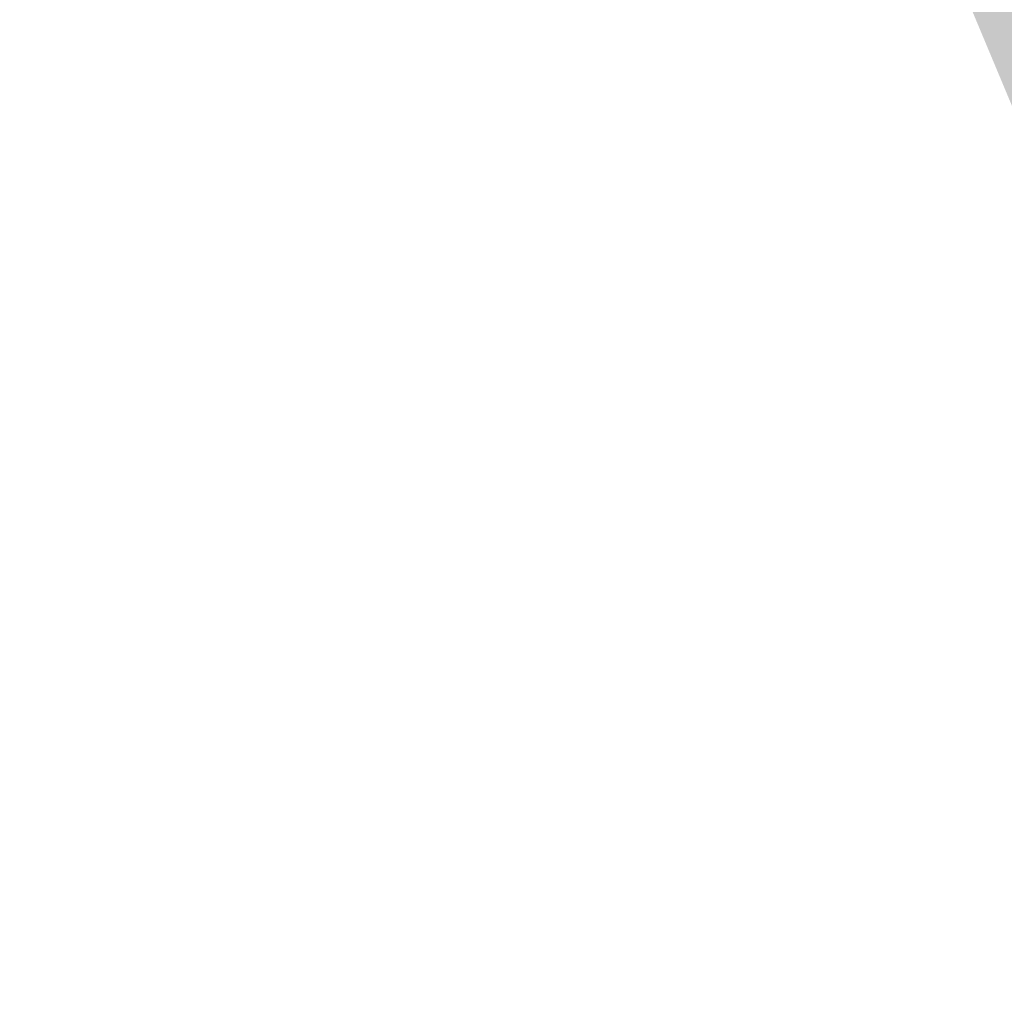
# Model space of a CAD drawing. Extents: x 306008 to 307050, y 9156110 to 9156581.
# Tile 401 of 656: x 306077.75 to 306079.46, y 9156424.75 to 9156426.44. Entities that reach past the tile are written whole.
import ezdxf

# ---------------------------------------------------------------- set-up
doc = ezdxf.new("R2010")
doc.units = 0
doc.layers.add('D32_JLN_PAGAR_HIJAU', color=7, linetype='Continuous')

msp = doc.modelspace()

# ---------------------------------------------------------------- hatches: boundary and pattern name
at = {"layer": 'D32_JLN_PAGAR_HIJAU', "true_color": 0x78aa60}
h = msp.add_hatch(color=7, dxfattribs=at)
h.dxf.hatch_style = 1
h.paths.add_polyline_path([(306112.3694, 9156365.7231), (306112.0702, 9156365.9024), (306111.7919, 9156366.1127), (306108.135, 9156369.1977), (306107.9334, 9156369.3829), (306107.7481, 9156369.5843), (306107.5804, 9156369.8007), (306104.0723, 9156374.743), (306103.9366, 9156374.9505), (306103.8172, 9156375.1677), (306086.0128, 9156410.6861), (306085.9204, 9156410.8873), (306071.8442, 9156444.5052), (306071.8046, 9156444.6044), (306062.1135, 9156470.069), (306062.0506, 9156470.25), (306055.68, 9156490.5088), (306055.6204, 9156490.7239), (306047.8909, 9156522.8704), (306034.623, 9156559.9878), (306034.5096, 9156560.382), (306032.0667, 9156571.4617), (306032.1148, 9156571.3859), (306032.1455, 9156571.3343), (306032.2572, 9156571.1295), (306032.2882, 9156571.0669), (306032.3578, 9156570.9159), (306032.4386, 9156570.7272), (306032.4388, 9156570.7268), (306032.4499, 9156570.7022), (306032.45, 9156570.7019), (306032.5584, 9156570.4725), (306032.6588, 9156570.1892), (306032.7402, 9156569.9169), (306032.7402, 9156569.9166), (306032.7464, 9156569.8971), (306032.7465, 9156569.8965), (306032.7553, 9156569.8714), (306032.7554, 9156569.8711), (306032.9098, 9156569.4467), (306032.9099, 9156569.4465), (306032.9168, 9156569.4281), (306032.917, 9156569.4277), (306032.9241, 9156569.4101), (306032.9242, 9156569.4098), (306033.0864, 9156569.0219), (306033.1597, 9156568.8267), (306034.9979, 9156560.4896), (306035.0938, 9156560.1561), (306048.3707, 9156523.0134), (306056.1065, 9156490.8408), (306056.1569, 9156490.6587), (306062.5276, 9156470.4), (306062.5808, 9156470.2468), (306072.2719, 9156444.7823), (306072.3054, 9156444.6983), (306086.3816, 9156411.0804), (306086.4598, 9156410.9102), (306104.2642, 9156375.3918), (306104.3652, 9156375.208), (306104.4801, 9156375.0324), (306107.9881, 9156370.0901), (306108.13, 9156369.907), (306108.2868, 9156369.7365), (306108.4574, 9156369.5799), (306112.1143, 9156366.4949), (306112.3498, 9156366.3169), (306112.603, 9156366.1652), (306112.871, 9156366.0416), (306120.4746, 9156363.0166), (306120.8557, 9156363.9744), (306120.2898, 9156362.552), (306112.6861, 9156365.577)])

doc.saveas('drawing.dxf')
